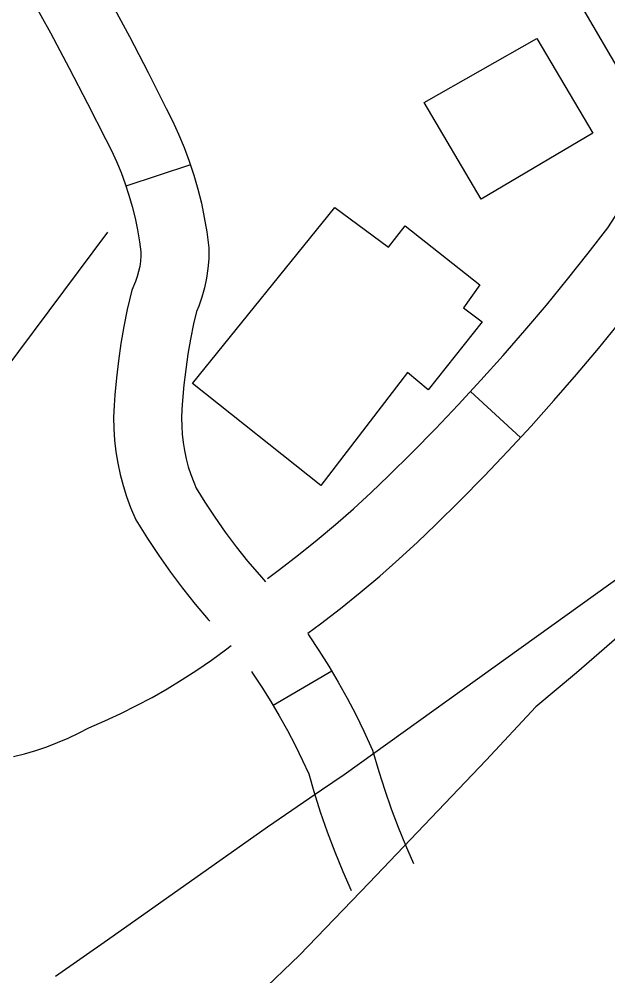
# Model space of a CAD drawing. Extents: x 3651524 to 3689615, y 505651 to 531377.
# Drawn here: x 3681529.1 to 3681789.2, y 516192.9 to 516615.5 of the extents above; entities that cross this region are included whole.
import ezdxf

# ---------------------------------------------------------------- set-up
doc = ezdxf.new("R2010")
doc.units = 0
for name, color, linetype in [('V-BLDG-OTLN', 7, 'Continuous'), ('V-RAIL-TRAK', 7, 'Continuous'), ('V-ROAD-CNTR', 7, 'Continuous'), ('V-UTIL-LINE', 7, 'Continuous')]:
    doc.layers.add(name, color=color, linetype=linetype)

msp = doc.modelspace()

# ---------------------------------------------------------------- linework, layer by layer
at = {"layer": 'V-BLDG-OTLN'}
for points in [[(3681798.94, 516584.945), (3681758.367, 516654.296), (3681789.237, 516672.679), (3681815.512, 516629.571), (3681827.751, 516636.923), (3681841.913, 516609.996)], [(3681708.074, 516578.774), (3681757.847, 516606.959), (3681782.491, 516565.21), (3681733.263, 516536.073)], [(3681668.513, 516532.366), (3681692.192, 516514.831), (3681699.669, 516524.221), (3681732.603, 516498.122), (3681725.398, 516488.052), (3681733.699, 516481.797), (3681709.774, 516451.722), (3681700.657, 516459.472), (3681662.32, 516409.527), (3681605.705, 516454.524)]]:
    msp.add_lwpolyline(points, close=True, dxfattribs=at)
at = {"layer": 'V-RAIL-TRAK'}
for points in [[(3681662.58, 516275.056), (3681672.72, 516281.83), (3681842.687, 516403.811), (3681963.683, 516491.603), (3682118.203, 516595.91), (3682261.29, 516697.484), (3682474.827, 516845.87)], [(3681568.061, 516208.846), (3681638.815, 516258.739), (3681662.58, 516275.056)], [(3681545.156, 516192.695), (3681568.061, 516208.846)]]:
    msp.add_lwpolyline(points, dxfattribs=at)
at = {"layer": 'V-ROAD-CNTR'}
for p, q in [((3681604.763, 516551.167), (3681576.27, 516541.778)), ((3681728.478, 516451.03), (3681750.507, 516430.665)), ((3681667.142, 516327.56), (3681641.328, 516312.274))]:
    msp.add_line(p, q, dxfattribs=at)
for points in [[(3682382.288, 516768.334), (3682028.288, 516516.508), (3681846.732, 516381.426), (3681811.161, 516355.105), (3681793.128, 516342.191), (3681775.348, 516326.803), (3681757.32, 516311.661), (3681735.354, 516288.096), (3681683.768, 516234.018), (3681652.914, 516202.017), (3681635.139, 516184.896), (3681607.979, 516159.833), (3681578.106, 516131.299), (3681527.963, 516093.557), (3681348.389, 515957.985), (3681027.536, 515711.687), (3680839.302, 515575.351), (3680665.367, 515460.582), (3680539.583, 515388.746), (3680435.305, 515326.121), (3680307.775, 515259.478), (3680099.662, 515155.513), (3679872.729, 515055.707), (3679732.049, 515002.642)], [(3681534.439, 516624.88), (3681542.906, 516609.43), (3681551.196, 516593.887), (3681559.313, 516578.25), (3681567.301, 516562.429), (3681569.836, 516557.445), (3681572.052, 516552.647), (3681574.084, 516547.768), (3681575.928, 516542.815), (3681577.583, 516537.794), (3681579.047, 516532.712), (3681580.315, 516527.58), (3681581.387, 516522.406), (3681582.26, 516517.192), (3681582.838, 516512.702), (3681582.818, 516510.936), (3681582.64, 516508.623), (3681582.31, 516506.328), (3681581.829, 516504.056), (3681581.201, 516501.82), (3681580.428, 516499.634), (3681578.787, 516495.811), (3681576.814, 516487.244), (3681575.302, 516479.737), (3681574, 516472.192), (3681572.908, 516464.611), (3681572.029, 516457.005), (3681571.375, 516449.549), (3681570.982, 516444.784), (3681570.813, 516439.685), (3681570.89, 516434.584), (3681571.215, 516429.484), (3681571.792, 516424.41), (3681572.611, 516419.374), (3681573.677, 516414.378), (3681574.984, 516409.446), (3681576.528, 516404.581), (3681578.31, 516399.792), (3681580.62, 516394.405), (3681585.802, 516386.036), (3681590.729, 516378.578), (3681595.876, 516371.262), (3681601.239, 516364.106), (3681606.807, 516357.111), (3681612.578, 516350.283), (3681613.275, 516349.507)], [(3681569.296, 516623.698), (3681577.746, 516607.857), (3681586.017, 516591.922), (3681594.061, 516575.991), (3681596.834, 516570.539), (3681599.528, 516564.707), (3681601.998, 516558.772), (3681604.242, 516552.749), (3681606.253, 516546.644), (3681608.033, 516540.466), (3681609.575, 516534.224), (3681610.879, 516527.93), (3681611.942, 516521.588), (3681612.86, 516514.458), (3681612.806, 516509.614), (3681612.476, 516505.331), (3681611.864, 516501.082), (3681610.977, 516496.886), (3681609.815, 516492.752), (3681608.384, 516488.704), (3681607.417, 516486.453), (3681606.142, 516480.914), (3681604.794, 516474.223), (3681603.634, 516467.502), (3681602.662, 516460.751), (3681601.879, 516453.971), (3681601.267, 516447.005), (3681600.942, 516443.054), (3681600.821, 516439.413), (3681600.876, 516435.764), (3681601.107, 516432.132), (3681601.518, 516428.514), (3681602.103, 516424.916), (3681602.863, 516421.356), (3681603.798, 516417.83), (3681604.9, 516414.355), (3681606.17, 516410.944), (3681607.308, 516408.291), (3681611.076, 516402.204), (3681615.517, 516395.482), (3681620.154, 516388.892), (3681624.983, 516382.446), (3681630.003, 516376.141), (3681635.204, 516369.989), (3681637.884, 516367.002)], [(3681638.764, 516368.438), (3681644.099, 516372.364), (3681652.48, 516378.813), (3681660.714, 516385.44), (3681668.803, 516392.246), (3681676.745, 516399.224), (3681684.535, 516406.376), (3681692.202, 516413.722), (3681702.647, 516424.054), (3681712.942, 516434.543), (3681723.078, 516445.189), (3681733.056, 516455.981), (3681742.866, 516466.924), (3681752.515, 516478.014), (3681761.996, 516489.244), (3681771.307, 516500.618), (3681780.45, 516512.128), (3681789.13, 516523.402), (3681797.531, 516536.253)], [(3681656.548, 516344.277), (3681662.141, 516348.394), (3681671.034, 516355.237), (3681679.778, 516362.274), (3681688.363, 516369.498), (3681696.793, 516376.904), (3681705.059, 516384.494), (3681713.13, 516392.226), (3681723.901, 516402.882), (3681734.512, 516413.691), (3681744.958, 516424.661), (3681755.24, 516435.785), (3681765.352, 516447.064), (3681775.295, 516458.49), (3681785.066, 516470.066), (3681794.661, 516481.786)], [(3681656.548, 516344.072), (3681656.951, 516343.499), (3681661.491, 516336.68), (3681665.849, 516329.743), (3681670.023, 516322.694), (3681674.011, 516315.537), (3681677.808, 516308.279), (3681681.413, 516300.922), (3681685.201, 516292.648), (3681687.968, 516283.106), (3681690.586, 516274.876), (3681693.414, 516266.72), (3681696.455, 516258.637), (3681699.702, 516250.631), (3681703.229, 516242.539)], [(3681559.879, 516302.505), (3681566.986, 516305.565), (3681574.004, 516308.823), (3681580.933, 516312.272), (3681587.761, 516315.911), (3681594.484, 516319.739), (3681601.101, 516323.751), (3681607.604, 516327.943), (3681613.987, 516332.316), (3681620.248, 516336.862), (3681622.782, 516338.811)], [(3681631.685, 516327.274), (3681632.197, 516326.547), (3681636.299, 516320.386), (3681640.237, 516314.117), (3681644.009, 516307.748), (3681647.611, 516301.281), (3681651.042, 516294.723), (3681654.299, 516288.076), (3681657.003, 516282.17), (3681659.262, 516274.378), (3681662.116, 516265.412), (3681665.198, 516256.522), (3681668.511, 516247.717), (3681672.046, 516238.999), (3681675.729, 516230.551)], [(3681526.507, 516289.732), (3681531.471, 516290.985), (3681536.384, 516292.431), (3681541.234, 516294.071), (3681546.018, 516295.902), (3681550.725, 516297.919), (3681555.349, 516300.121), (3681559.879, 516302.505)]]:
    msp.add_lwpolyline(points, dxfattribs=at)
at = {"layer": 'V-UTIL-LINE'}
msp.add_lwpolyline([(3681451.239, 516381.928), (3681462.192, 516388.238), (3681472.821, 516395.951), (3681479.862, 516403.93), (3681502.838, 516433.98), (3681568.184, 516521.469)], dxfattribs=at)

doc.saveas('drawing.dxf')
